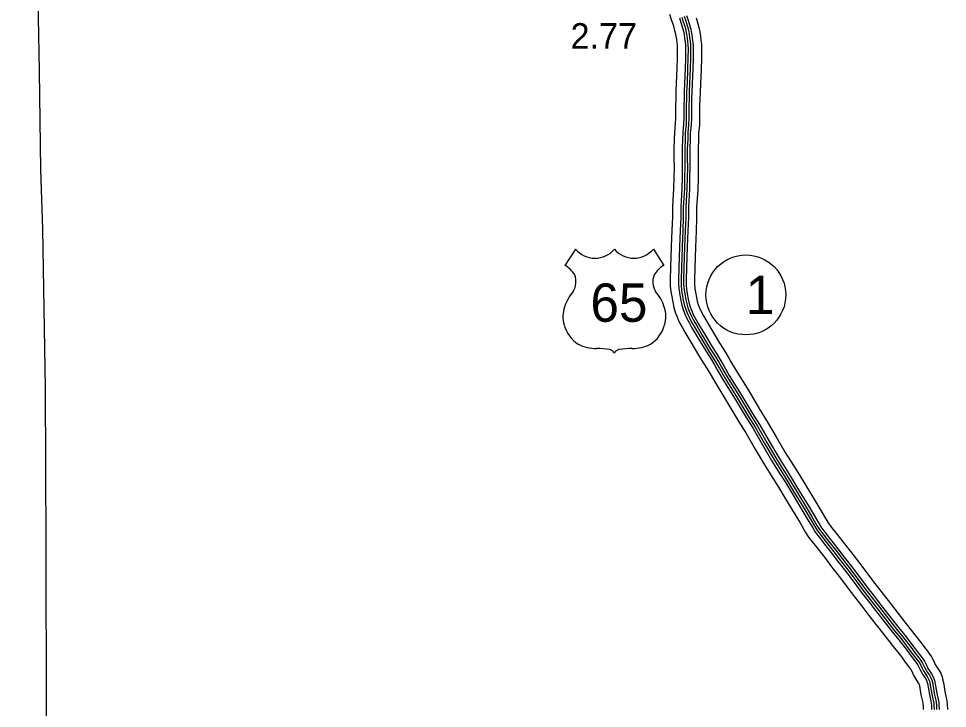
# Model space of a CAD drawing. Extents: x 31699 to 244310, y -8841 to 11474.
# Drawn here: x 140807 to 141830, y 830 to 1590 of the extents above; entities that cross this region are included whole.
import ezdxf

# ---------------------------------------------------------------- set-up
doc = ezdxf.new("R2010")
doc.units = 0
for name, color, linetype in [('B_Logo', 7, 'Continuous'), ('R_Border Notes', 7, 'Continuous'), ('R_Logo', 7, 'Continuous'), ('S_AREA_CALC', 7, 'Continuous'), ('S_WALL_ANNOT', 7, 'Continuous')]:
    doc.layers.add(name, color=color, linetype=linetype)

msp = doc.modelspace()

# ---------------------------------------------------------------- linework, layer by layer
for p, q in [((141420.1, 1336.3), (141408.6, 1318.4)), ((141505.9, 1336.3), (141517.4, 1318.4))]:
    msp.add_line(p, q)
for centre, radius, start, end in [((141441.6, 1354.4), 28.1, 220.075, 319.6701), ((141484.4, 1354.4), 28.1, 220.3299, 319.925), ((141393.5, 1292.5), 30, 30.7809, 59.9883), ((141532.5, 1292.5), 30, 120.0117, 149.2191), ((141400.1, 1300.4), 20.6, 328.8105, 21.2108), ((141525.9, 1300.4), 20.6, 158.7892, 211.1895), ((141453.8, 1258.3), 47.9, 138.9565, 162.6913), ((141472.2, 1258.3), 47.9, 17.3087, 41.0435), ((141438, 1262.3), 31.7, 160.9576, 197.3819), ((141488, 1262.3), 31.7, 342.6181, 19.0424), ((141443.2, 1262.3), 36.7, 195.1074, 237.1312), ((141482.8, 1262.3), 36.7, 302.8688, 344.8926), ((141443.8, 1273.9), 47.1, 244.0771, 269.5779), ((141482.2, 1273.9), 47.1, 270.4221, 295.9229), ((141444.9, 1140.6), 86.2, 81.1942, 90.9539), ((141455.7, 1217.9), 8.26, 28.0342, 72.9864), ((141470.3, 1217.9), 8.26, 107.0136, 151.9658), ((141481.1, 1140.6), 86.2, 89.0461, 98.8058)]:
    msp.add_arc(centre, radius, start, end)
at = {"layer": 'B_Logo'}
for points in [[(141537.3, 1591.8), (141538.9, 1586.8), (141540.5, 1581.8), (141541.7, 1577.2), (141542.5, 1573), (141543.1, 1568.7), (141543.7, 1564.9), (141544, 1561.2), (141544.2, 1556.9), (141544, 1546.7), (141543.7, 1534.9), (141543, 1519.1), (141542.6, 1509.4), (141542.5, 1502.3), (141542.2, 1493.6), (141542.2, 1487.7), (141542.2, 1480.2), (141542, 1473.8), (141541.1, 1464.4), (141540.9, 1457.1), (141540.5, 1447.3), (141540.5, 1436.3), (141540.6, 1425.9), (141540.4, 1415.4), (141540.1, 1402.7), (141538.9, 1382.6), (141538.9, 1371.2), (141538.3, 1356.7), (141537.6, 1338.9), (141536.8, 1316), (141536.4, 1302.6), (141536.5, 1296.7), (141537, 1290.9), (141537.8, 1286.2), (141538.9, 1280.2), (141540, 1275.2), (141541.4, 1270.8), (141542.8, 1266.9), (141545.3, 1261.2), (141548, 1255.9), (141550.8, 1251), (141557.3, 1240.1), (141565.9, 1225.8), (141570.7, 1218.2)], [(141540, 1592.7), (141541.6, 1587.7), (141543.2, 1582.6), (141544.5, 1577.8), (141545.3, 1573.5), (141545.9, 1569.1), (141546.5, 1565.2), (141546.8, 1561.4), (141547, 1556.9), (141546.8, 1546.6), (141546.6, 1534.8), (141545.8, 1519), (141545.4, 1509.4), (141545.3, 1502.2), (141545, 1493.5), (141545, 1487.7), (141545, 1480.1), (141544.8, 1473.7), (141543.9, 1464.2), (141543.8, 1457), (141543.3, 1447.3), (141543.3, 1436.3), (141543.4, 1425.9), (141543.2, 1415.3), (141542.9, 1402.6), (141541.7, 1382.5), (141541.7, 1371.1), (141541.1, 1356.6), (141540.4, 1338.8), (141539.6, 1315.9), (141539.2, 1302.6), (141539.3, 1296.9), (141539.8, 1291.3), (141540.6, 1286.7), (141541.7, 1280.7), (141542.8, 1275.9), (141544, 1271.7), (141545.4, 1267.9), (141547.8, 1262.4), (141550.5, 1257.2), (141553.3, 1252.4), (141559.7, 1241.5), (141568.3, 1227.3), (141573.1, 1219.7)], [(141570.7, 1218.2), (141575.5, 1210.3), (141578.7, 1204.8), (141584.8, 1194.4), (141598.3, 1172.5), (141610.4, 1152.2), (141618.1, 1140.1), (141628.5, 1122.1), (141638.6, 1104.9), (141647.7, 1090.2), (141654, 1080.2), (141661.1, 1068.4), (141671.9, 1050.7), (141677.8, 1040.8), (141683.7, 1030.7), (141686.7, 1026), (141690.7, 1020.8), (141696.8, 1013.1), (141704.8, 1002.9), (141711.8, 993.8), (141721.5, 981.1), (141732.2, 966.8), (141738.3, 958.9), (141744.9, 950.6), (141752.8, 940.2), (141771.5, 916.1), (141778.5, 907.7), (141787.5, 895.8), (141792, 889.6), (141796.1, 884.5), (141798.2, 881.7), (141799.7, 879.6), (141802, 874.9), (141803.5, 871.8), (141805.2, 869), (141807.5, 865.5), (141809.1, 862.8), (141809.9, 860.6), (141810.5, 858.4), (141811.2, 854.4), (141812.6, 846.2), (141814.2, 839.1), (141814.7, 836.7), (141814.9, 834.2), (141815.1, 829.4)], [(141573.1, 1219.7), (141578, 1211.7), (141581.1, 1206.2), (141587.2, 1195.8), (141600.8, 1174), (141612.8, 1153.7), (141620.5, 1141.5), (141631, 1123.5), (141641, 1106.3), (141650.1, 1091.7), (141656.4, 1081.7), (141663.5, 1069.9), (141674.3, 1052.1), (141680.2, 1042.3), (141686.1, 1032.1), (141689, 1027.6), (141692.9, 1022.5), (141699, 1014.8), (141707, 1004.6), (141714, 995.5), (141723.7, 982.8), (141734.4, 968.5), (141740.5, 960.7), (141747.1, 952.3), (141755, 941.9), (141773.7, 917.9), (141780.7, 909.4), (141789.8, 897.4), (141794.2, 891.3), (141798.3, 886.3), (141800.5, 883.4), (141802.1, 881), (141804.5, 876.1), (141806, 873.2), (141807.6, 870.5), (141809.9, 867), (141811.6, 864), (141812.6, 861.5), (141813.3, 859), (141814, 854.9), (141815.4, 846.8), (141817, 839.6), (141817.5, 837.1), (141817.8, 834.4), (141817.9, 829.4)]]:
    msp.add_lwpolyline(points, dxfattribs=at)
at = {"layer": 'R_Border Notes'}
msp.add_circle((141607.8, 1285.9), 44, dxfattribs=at)
at = {"layer": 'R_Logo'}
for points in [[(140806.7, 2920.9), (140809, 2768.2), (140813.4, 2592.4), (140817.2, 2418.6), (140817.6, 2241.7), (140825.1, 2063.6), (140822.1, 2063.5), (140822.8, 1884.3), (140826.2, 1709.3), (140829.3, 1532.7), (140830.9, 1423.6)], [(140806.7, 2920.9), (140809, 2768.2), (140813.4, 2592.4), (140817.2, 2418.6), (140817.6, 2241.7), (140825.1, 2063.6), (140822.1, 2063.5), (140822.8, 1884.3), (140826.2, 1709.3), (140829.3, 1532.7), (140830.9, 1423.6)], [(140830.9, 1423.6), (140833.1, 1358.3), (140835.9, 1183.6), (140836.8, 1010.4), (140837.1, 825.3), (140835.5, 648.8), (140834.6, 471.1), (140834.7, 466.3), (140834.7, 460.2)], [(140830.9, 1423.6), (140833.1, 1358.3), (140835.9, 1183.6), (140836.8, 1010.4), (140837.1, 825.3), (140835.5, 648.8), (140834.6, 471.1), (140834.7, 466.3), (140834.7, 454.8)]]:
    msp.add_lwpolyline(points, dxfattribs=at)
at = {"layer": 'S_AREA_CALC'}
for points in [[(141523.7, 1594.9), (141526, 1588.1), (141527.6, 1583.2), (141529, 1578.5), (141530.1, 1574.5), (141530.8, 1571), (141531.3, 1567), (141531.8, 1563.5), (141532.1, 1560.5), (141532.2, 1556.8), (141532.1, 1546.9), (141531.8, 1535.3), (141531.1, 1519.6), (141530.7, 1509.8), (141530.6, 1502.6), (141530.3, 1493.8), (141530.3, 1487.7), (141530.3, 1480.4), (141530.1, 1474.6), (141529.2, 1465.1), (141529, 1457.4), (141528.6, 1447.6), (141528.6, 1436.3), (141528.7, 1426), (141528.4, 1415.6), (141528.2, 1403.2), (141527, 1382.9), (141527, 1371.5), (141526.3, 1357.2), (141525.7, 1339.3), (141524.9, 1316.5), (141524.4, 1302.6), (141524.6, 1296), (141525.2, 1289.4), (141526.1, 1284.1), (141527.3, 1277.8), (141528.5, 1272.2), (141530.1, 1267), (141531.7, 1262.5), (141534.5, 1256), (141537.5, 1250.2), (141540.5, 1245), (141547.1, 1233.9), (141555.8, 1219.6), (141560.6, 1211.9)], [(141534.7, 1590.9), (141536.3, 1586), (141537.8, 1581.1), (141539, 1576.5), (141539.8, 1572.6), (141540.4, 1568.3), (141541, 1564.5), (141541.3, 1561), (141541.4, 1556.8), (141541.3, 1546.7), (141541, 1535), (141540.2, 1519.2), (141539.9, 1509.5), (141539.7, 1502.4), (141539.4, 1493.6), (141539.4, 1487.7), (141539.4, 1480.2), (141539.2, 1474), (141538.3, 1464.6), (141538.2, 1457.2), (141537.8, 1447.4), (141537.8, 1436.3), (141537.8, 1425.9), (141537.6, 1415.4), (141537.3, 1402.8), (141536.1, 1382.7), (141536.1, 1371.3), (141535.5, 1356.8), (141534.9, 1339), (141534, 1316.1), (141533.6, 1302.6), (141533.7, 1296.6), (141534.3, 1290.6), (141535.1, 1285.7), (141536.2, 1279.6), (141537.4, 1274.5), (141538.7, 1269.9), (141540.3, 1265.9), (141542.8, 1260), (141545.6, 1254.6), (141548.4, 1249.6), (141554.9, 1238.7), (141563.6, 1224.4), (141568.4, 1216.8)], [(141542.6, 1593.5), (141544.3, 1588.5), (141545.8, 1583.3), (141547.1, 1578.4), (141548, 1574), (141548.7, 1569.5), (141549.2, 1565.5), (141549.6, 1561.6), (141549.7, 1556.9), (141549.6, 1546.6), (141549.3, 1534.7), (141548.5, 1518.9), (141548.2, 1509.3), (141548.1, 1502.2), (141547.8, 1493.5), (141547.8, 1487.7), (141547.8, 1480.1), (141547.6, 1473.5), (141546.6, 1464.1), (141546.5, 1456.9), (141546.1, 1447.2), (141546.1, 1436.4), (141546.2, 1425.8), (141545.9, 1415.2), (141545.7, 1402.5), (141544.5, 1382.4), (141544.5, 1371.1), (141543.8, 1356.5), (141543.2, 1338.7), (141542.4, 1315.9), (141541.9, 1302.6), (141542.1, 1297), (141542.5, 1291.7), (141543.3, 1287.1), (141544.4, 1281.3), (141545.4, 1276.6), (141546.6, 1272.6), (141548, 1269), (141550.3, 1263.6), (141552.9, 1258.5), (141555.6, 1253.8), (141562.1, 1242.9), (141570.7, 1228.8), (141575.4, 1221.2)], [(141553, 1591.2), (141554.7, 1585.9), (141556.1, 1580.5), (141557.1, 1575.5), (141557.7, 1570.8), (141558.3, 1566.6), (141558.8, 1562.1), (141558.9, 1557), (141558.8, 1546.4), (141558.5, 1534.3), (141557.7, 1518.5), (141557.4, 1509), (141557.2, 1501.9), (141556.9, 1493.3), (141556.9, 1487.7), (141556.9, 1479.9), (141556.7, 1472.9), (141555.8, 1463.5), (141555.7, 1456.6), (141555.3, 1447), (141555.3, 1436.4), (141555.3, 1425.8), (141555.1, 1415), (141554.8, 1402.1), (141553.6, 1382.1), (141553.6, 1370.9), (141553, 1356.1), (141552.4, 1338.3), (141551.5, 1315.5), (141551.1, 1302.5), (141551.2, 1297.5), (141551.6, 1292.8), (141552.3, 1288.8), (141553.4, 1283.1), (141554.3, 1278.9), (141555.3, 1275.5), (141556.5, 1272.4), (141558.6, 1267.5), (141561, 1262.9), (141563.6, 1258.4), (141569.9, 1247.7), (141578.5, 1233.6), (141583.2, 1226)], [(141575.4, 1221.2), (141580.3, 1213.1), (141583.5, 1207.6), (141589.6, 1197.3), (141603.1, 1175.4), (141615.1, 1155.1), (141622.8, 1143), (141633.3, 1124.9), (141643.4, 1107.8), (141652.4, 1093.2), (141658.8, 1083.1), (141665.9, 1071.3), (141676.7, 1053.6), (141682.6, 1043.7), (141688.5, 1033.6), (141691.3, 1029.2), (141695.1, 1024.2), (141701.2, 1016.5), (141709.2, 1006.3), (141716.2, 997.2), (141725.9, 984.5), (141736.6, 970.2), (141742.6, 962.4), (141749.3, 954), (141757.2, 943.6), (141775.8, 919.6), (141782.8, 911.1), (141792, 899.1), (141796.4, 893), (141800.5, 888), (141802.8, 885), (141804.5, 882.4), (141807, 877.3), (141808.4, 874.5), (141809.9, 872), (141812.3, 868.4), (141814.1, 865.2), (141815.2, 862.3), (141815.9, 859.6), (141816.7, 855.4), (141818.1, 847.3), (141819.7, 840.2), (141820.2, 837.5), (141820.5, 834.5), (141820.7, 829.4)], [(141583.2, 1226), (141588.2, 1217.8), (141591.4, 1212.2), (141597.4, 1202), (141611, 1180.2), (141623, 1159.9), (141630.7, 1147.7), (141641.3, 1129.5), (141651.2, 1112.5), (141660.2, 1098), (141666.6, 1088), (141673.7, 1076), (141684.5, 1058.3), (141690.5, 1048.3), (141696.3, 1038.4), (141698.8, 1034.4), (141702.3, 1029.8), (141708.4, 1022.2), (141716.5, 1011.9), (141723.5, 1002.8), (141733.2, 990), (141743.9, 975.7), (141749.9, 968), (141756.5, 959.6), (141764.5, 949.2), (141783, 925.3), (141790, 916.8), (141799.4, 904.6), (141803.7, 898.6), (141807.7, 893.6), (141810.2, 890.3), (141812.5, 887), (141815.2, 881.4), (141816.5, 878.8), (141817.7, 876.8), (141820.1, 873.3), (141822.4, 869.2), (141824, 865.1), (141824.9, 861.6), (141825.8, 857), (141827.1, 849), (141828.6, 842.1), (141829.3, 838.9), (141829.7, 835.1), (141829.8, 829.4)], [(141560.6, 1211.9), (141565.3, 1204.3), (141568.4, 1198.8), (141574.6, 1188.2), (141588.1, 1166.4), (141600.2, 1146), (141607.9, 1133.9), (141618.2, 1116.1), (141628.4, 1098.7), (141637.6, 1083.9), (141643.9, 1074), (141650.9, 1062.3), (141661.7, 1044.5), (141667.5, 1034.8), (141673.6, 1024.4), (141676.9, 1019.2), (141681.2, 1013.5), (141687.5, 1005.7), (141695.4, 995.6), (141702.3, 986.6), (141712, 974), (141722.7, 959.6), (141728.9, 951.6), (141735.5, 943.2), (141743.4, 932.9), (141762.2, 908.7), (141769.1, 900.2), (141778, 888.6), (141782.5, 882.4), (141786.7, 877.2), (141788.5, 874.8), (141789.4, 873.6), (141791.3, 869.6), (141793, 866.2), (141795.1, 862.6), (141797.4, 859.2), (141798.3, 857.6), (141798.6, 857), (141798.9, 855.8), (141799.5, 852.4), (141800.9, 843.9), (141802.6, 836.6), (141802.9, 835), (141803, 833.4), (141803.1, 829.4)], [(141568.4, 1216.8), (141573.2, 1208.9), (141576.3, 1203.4), (141582.5, 1192.9), (141596, 1171.1), (141608, 1150.7), (141615.7, 1138.7), (141626.1, 1120.7), (141636.2, 1103.5), (141645.4, 1088.7), (141651.7, 1078.8), (141658.8, 1067), (141669.5, 1049.2), (141675.4, 1039.4), (141681.4, 1029.2), (141684.4, 1024.4), (141688.5, 1019.1), (141694.6, 1011.4), (141702.6, 1001.2), (141709.6, 992.1), (141719.3, 979.5), (141730, 965.1), (141736.1, 957.2), (141742.7, 948.9), (141750.6, 938.5), (141769.3, 914.4), (141776.3, 905.9), (141785.3, 894.1), (141789.8, 887.9), (141793.9, 882.8), (141796, 880.1), (141797.3, 878.2), (141799.5, 873.6), (141801.1, 870.5), (141802.8, 867.5), (141805.2, 864), (141806.6, 861.6), (141807.3, 859.8), (141807.8, 857.8), (141808.5, 854), (141809.9, 845.7), (141811.5, 838.5), (141812, 836.3), (141812.2, 834), (141812.3, 829.4)]]:
    msp.add_lwpolyline(points, dxfattribs=at)

# ---------------------------------------------------------------- texts
msp.add_text('65', height=42.24).set_placement((141436.6, 1256.3))
at = {"layer": 'R_Border Notes'}
msp.add_text('1', height=42.2, dxfattribs=at).set_placement((141607.8, 1264.8))
at = {"layer": 'S_WALL_ANNOT'}
msp.add_text('2.77', height=28.16, dxfattribs=at).set_placement((141414.7, 1557))

doc.saveas('drawing.dxf')
